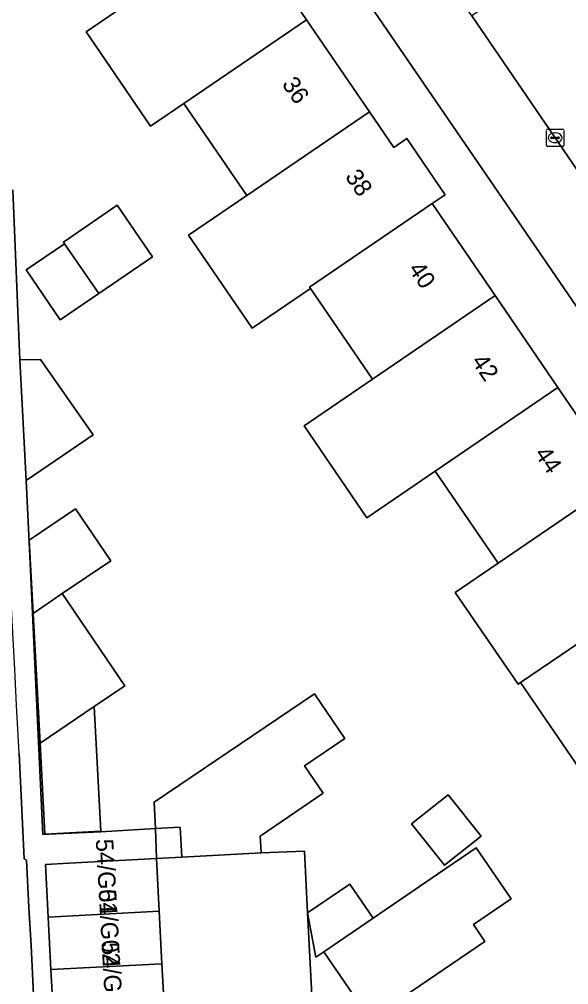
# Model space of a CAD drawing. Extents: x 158086 to 159499, y 382904 to 383981.
# Drawn here: x 158918.1 to 158949.6, y 383569.1 to 383624.5 of the extents above; entities that cross this region are included whole.
import ezdxf

# ---------------------------------------------------------------- set-up
doc = ezdxf.new("R2010")
doc.units = 0
for name, color, linetype in [('IMGEO_Erf', 7, 'Continuous'), ('IMGEO_Kolk', 7, 'Continuous'), ('IMGEO_Pand', 7, 'Continuous'), ('IMGEO_Pand_nummerreeks', 7, 'Continuous'), ('IMGEO_Rijbaan_lokaal_open', 7, 'Continuous'), ('IMGEO_Voetpad_open', 7, 'Continuous')]:
    doc.layers.add(name, color=color, linetype=linetype)

msp = doc.modelspace()

# ---------------------------------------------------------------- linework, layer by layer
at = {"layer": 'IMGEO_Erf'}
for points in [[(158974.237, 383568.221), (158973.6, 383573.586), (158919.597, 383652.499)], [(158930.859, 383629.897), (158934.558, 383624.479), (158938.16, 383619.205), (158939.556, 383617.148), (158940.305, 383617.659), (158942.504, 383614.438), (158941.761, 383613.931), (158945.364, 383608.655), (158948.964, 383603.382), (158952.567, 383598.106)], [(158950.43, 383581.179), (158946.828, 383586.453), (158946.686, 383586.356), (158943.083, 383591.63), (158945.539, 383593.307), (158941.937, 383598.583), (158938.013, 383595.904), (158934.413, 383601.177), (158938.336, 383603.856), (158934.782, 383609.061), (158931.44, 383606.779), (158927.79, 383612.123), (158931.133, 383614.406), (158927.531, 383619.68), (158925.618, 383618.374), (158921.918, 383623.793), (158926.73, 383627.078)], [(158918.917, 383568.544), (158918.767, 383571.374), (158918.651, 383573.563), (158918.507, 383576.275), (158918.372, 383576.339), (158918.087, 383582.395), (158917.94, 383585.152), (158917.831, 383587.214), (158917.682, 383590.008), (158917.565, 383592.207), (158917.43, 383594.736), (158917.171, 383596.818), (158917.02, 383599.653), (158916.913, 383601.671), (158916.768, 383604.38), (158916.659, 383606.44), (158916.51, 383609.242), (158915.79, 383623.446), (158906.386, 383621.029), (158894.698, 383618.025), (158889.705, 383617.76), (158891.907, 383576.278), (158891.977, 383574.95), (158893.141, 383553.024)], [(158917.719, 383614.717), (158918.129, 383604.971), (158919.319, 383604.986), (158922.32, 383600.664), (158918.495, 383598.056), (158918.694, 383593.708), (158919.435, 383577.75), (158919.791, 383577.765), (158922.77, 383577.888), (158925.91, 383578.092), (158925.83, 383579.59), (158935.009, 383585.814), (158936.757, 383583.254), (158934.445, 383581.675), (158935.511, 383580.114), (158931.902, 383577.65), (158931.954, 383576.681), (158934.441, 383576.776), (158934.612, 383573.241), (158935.418, 383558.013)]]:
    msp.add_lwpolyline(points, dxfattribs=at)
for points in [[(158920.446, 383607.272), (158918.493, 383610.132), (158920.691, 383611.633), (158920.626, 383611.728), (158923.713, 383613.837), (158925.731, 383610.881), (158922.644, 383608.773)], [(158923.343, 383593.446), (158920.556, 383591.557), (158924.137, 383586.275), (158922.387, 383585.089), (158922.768, 383577.937), (158919.564, 383577.767), (158919.286, 383582.986), (158918.889, 383590.427), (158918.666, 383594.622), (158921.323, 383596.424)], [(158942.677, 383580.015), (158944.56, 383577.646), (158942.46, 383575.978), (158940.577, 383578.347)], [(158927.318, 383578.167), (158925.91, 383578.092), (158925.952, 383576.362), (158927.41, 383576.439)], [(158934.612, 383573.241), (158937.044, 383574.902), (158938.377, 383572.95), (158942.122, 383575.507), (158944.287, 383576.985), (158946.285, 383574.058), (158944.12, 383572.58), (158944.781, 383571.612), (158938.202, 383567.12), (158935.543, 383571.015), (158935.095, 383570.709)]]:
    msp.add_lwpolyline(points, close=True, dxfattribs=at)
at = {"layer": 'IMGEO_Kolk'}
for p, q in [((158948.303, 383617.283), (158948.303, 383618.135)), ((158948.378, 383618.209), (158949.23, 383618.209)), ((158949.304, 383618.135), (158949.304, 383617.283)), ((158948.562, 383617.703), (158948.562, 383617.715)), ((158949, 383617.666), (158948.602, 383617.666)), ((158948.605, 383617.752), (158949.003, 383617.752)), ((158948.791, 383617.989), (158948.816, 383617.989)), ((158949.046, 383617.715), (158949.046, 383617.703)), ((158949.23, 383617.209), (158948.378, 383617.209)), ((158948.814, 383617.429), (158948.789, 383617.429))]:
    msp.add_line(p, q, dxfattribs=at)
for points in [[(158948.303, 383617.283), (158948.303, 383618.135)], [(158948.378, 383618.209), (158949.23, 383618.209)], [(158949.304, 383618.135), (158949.304, 383617.283)], [(158949.23, 383617.209), (158948.378, 383617.209)]]:
    msp.add_lwpolyline(points, dxfattribs=at)
for centre, radius, start, end in [((158948.38, 383618.133), 0.0765, 91.552, 178.448), ((158948.38, 383618.133), 0.0765, 91.552, 178.448), ((158949.228, 383618.133), 0.0765, 1.552, 88.448), ((158949.228, 383618.133), 0.0765, 1.552, 88.448), ((158948.602, 383617.712), 0.0403, 85.8775, 175.7526), ((158948.599, 383617.702), 0.0366, 178.938, 274.7102), ((158949.003, 383617.709), 0.043, 264.8664, 352.4533), ((158949.007, 383617.714), 0.0386, 1.7309, 96.639), ((158948.38, 383617.285), 0.0765, 181.552, 268.448), ((158948.38, 383617.285), 0.0765, 181.552, 268.448), ((158949.228, 383617.285), 0.0765, 271.552, 358.448), ((158949.228, 383617.285), 0.0765, 271.552, 358.448)]:
    msp.add_arc(centre, radius, start, end, dxfattribs=at)
for centre, major_axis, ratio, start_param, end_param in [((158948.79, 383617.709), (-0.387, 0.002), 0.722429, 4.712389, 7.853982), ((158948.815, 383617.709), (-0.39, 0.002), 0.717154, 1.570796, 4.712389)]:
    msp.add_ellipse(centre, major_axis=major_axis, ratio=ratio, start_param=start_param, end_param=end_param, dxfattribs=at)
at = {"layer": 'IMGEO_Pand'}
for points in [[(158930.859, 383629.897), (158926.73, 383627.078), (158921.918, 383623.793), (158925.618, 383618.374), (158927.531, 383619.68), (158934.558, 383624.479)], [(158931.133, 383614.406), (158938.16, 383619.205), (158934.558, 383624.479), (158927.531, 383619.68)], [(158938.16, 383619.205), (158931.133, 383614.406), (158927.79, 383612.123), (158931.44, 383606.779), (158934.782, 383609.061), (158934.734, 383609.132), (158941.761, 383613.931), (158942.504, 383614.438), (158940.305, 383617.659), (158939.556, 383617.148)], [(158920.691, 383611.633), (158922.644, 383608.773), (158925.731, 383610.881), (158923.713, 383613.837), (158920.626, 383611.728)], [(158941.761, 383613.931), (158934.734, 383609.132), (158934.782, 383609.061), (158938.336, 383603.856), (158945.364, 383608.655)], [(158920.691, 383611.633), (158918.493, 383610.132), (158920.446, 383607.272), (158922.644, 383608.773)], [(158948.964, 383603.382), (158945.364, 383608.655), (158938.336, 383603.856), (158934.413, 383601.177), (158938.013, 383595.904), (158941.937, 383598.583)], [(158918.129, 383604.971), (158918.495, 383598.056), (158922.32, 383600.664), (158919.319, 383604.986)], [(158948.964, 383603.382), (158941.937, 383598.583), (158945.539, 383593.307), (158952.567, 383598.106)], [(158952.567, 383598.106), (158945.539, 383593.307), (158943.083, 383591.63), (158946.686, 383586.356), (158946.828, 383586.453), (158949.141, 383588.033), (158956.168, 383592.832)], [(158918.889, 383590.427), (158920.556, 383591.557), (158923.343, 383593.446), (158921.323, 383596.424), (158918.666, 383594.622)], [(158959.77, 383587.556), (158956.168, 383592.832), (158949.141, 383588.033), (158946.828, 383586.453), (158950.43, 383581.179), (158952.742, 383582.758)], [(158920.556, 383591.557), (158918.889, 383590.427), (158919.286, 383582.986), (158922.387, 383585.089), (158924.137, 383586.275)], [(158931.954, 383576.681), (158931.902, 383577.65), (158935.511, 383580.114), (158934.445, 383581.675), (158936.757, 383583.254), (158935.009, 383585.814), (158925.83, 383579.59), (158925.91, 383578.092), (158927.318, 383578.167), (158927.41, 383576.439)], [(158922.387, 383585.089), (158919.286, 383582.986), (158919.564, 383577.767), (158922.768, 383577.937)], [(158942.46, 383575.978), (158944.56, 383577.646), (158942.677, 383580.015), (158940.577, 383578.347)], [(158944.12, 383572.58), (158946.285, 383574.058), (158944.287, 383576.985), (158942.122, 383575.507), (158938.377, 383572.95), (158935.543, 383571.015), (158938.202, 383567.12), (158944.781, 383571.612)], [(158926.111, 383573.346), (158925.952, 383576.362), (158920.96, 383576.097), (158919.59, 383576.024), (158919.75, 383573.009)], [(158938.377, 383572.95), (158937.044, 383574.902), (158934.612, 383573.241), (158935.095, 383570.709), (158935.543, 383571.015)], [(158926.111, 383573.346), (158919.75, 383573.009), (158919.91, 383569.993), (158926.269, 383570.33)], [(158926.269, 383570.33), (158919.91, 383569.993), (158920.069, 383566.978), (158926.428, 383567.314)]]:
    msp.add_lwpolyline(points, close=True, dxfattribs=at)
at = {"layer": 'IMGEO_Rijbaan_lokaal_open'}
for points in [[(158951.474, 383627.824), (158950.14, 383628.039), (158949.368, 383628.368), (158944.03, 383624.695), (158954.542, 383609.32), (158967.489, 383590.237), (158972.893, 383582.282)], [(158935.418, 383558.013), (158934.612, 383573.241), (158934.441, 383576.776), (158931.954, 383576.681), (158927.41, 383576.439), (158925.952, 383576.362), (158926.111, 383573.346), (158926.269, 383570.33), (158926.428, 383567.314)]]:
    msp.add_lwpolyline(points, dxfattribs=at)
at = {"layer": 'IMGEO_Voetpad_open'}
for points in [[(158918.156, 383655.778), (158919.597, 383652.499), (158973.6, 383573.586), (158974.237, 383568.221), (158975.683, 383560.995), (158979.022, 383561.383), (158978.334, 383566.818), (158978.072, 383568.889), (158977.415, 383571.984), (158976.923, 383573.927), (158976.812, 383574.233), (158976.698, 383574.538)], [(158954.542, 383609.32), (158944.03, 383624.695), (158942.503, 383626.928), (158941.852, 383627.88), (158931.155, 383643.658), (158924.382, 383653.44)], [(158920.069, 383566.978), (158919.91, 383569.993), (158919.75, 383573.009), (158919.59, 383576.024), (158920.96, 383576.097), (158925.952, 383576.362), (158925.91, 383578.092), (158922.77, 383577.888), (158919.791, 383577.765), (158919.435, 383577.75), (158918.694, 383593.708), (158918.495, 383598.056), (158918.129, 383604.971), (158917.719, 383614.717)], [(158918.087, 383582.395), (158918.372, 383576.339), (158918.507, 383576.275), (158918.651, 383573.563), (158918.767, 383571.374), (158918.917, 383568.544)]]:
    msp.add_lwpolyline(points, dxfattribs=at)

# ---------------------------------------------------------------- texts
at = {"layer": 'IMGEO_Pand_nummerreeks'}
for s, rotation, p in [('36', 304.3264, (158933.113, 383620.779)), ('38', 304.3257, (158936.734, 383615.477)), ('40', 304.3257, (158940.353, 383610.177)), ('42', 304.3264, (158943.969, 383604.881)), ('44', 304.3264, (158947.59, 383599.578)), ('54/G01', 273.2226, (158922.476, 383577.466)), ('54/G02', 273.2226, (158922.639, 383574.565)), ('54/G03', 273.2226, (158922.81, 383571.541))]:
    msp.add_text(s, height=1, rotation=rotation, dxfattribs=at).set_placement(p)

doc.saveas('drawing.dxf')
